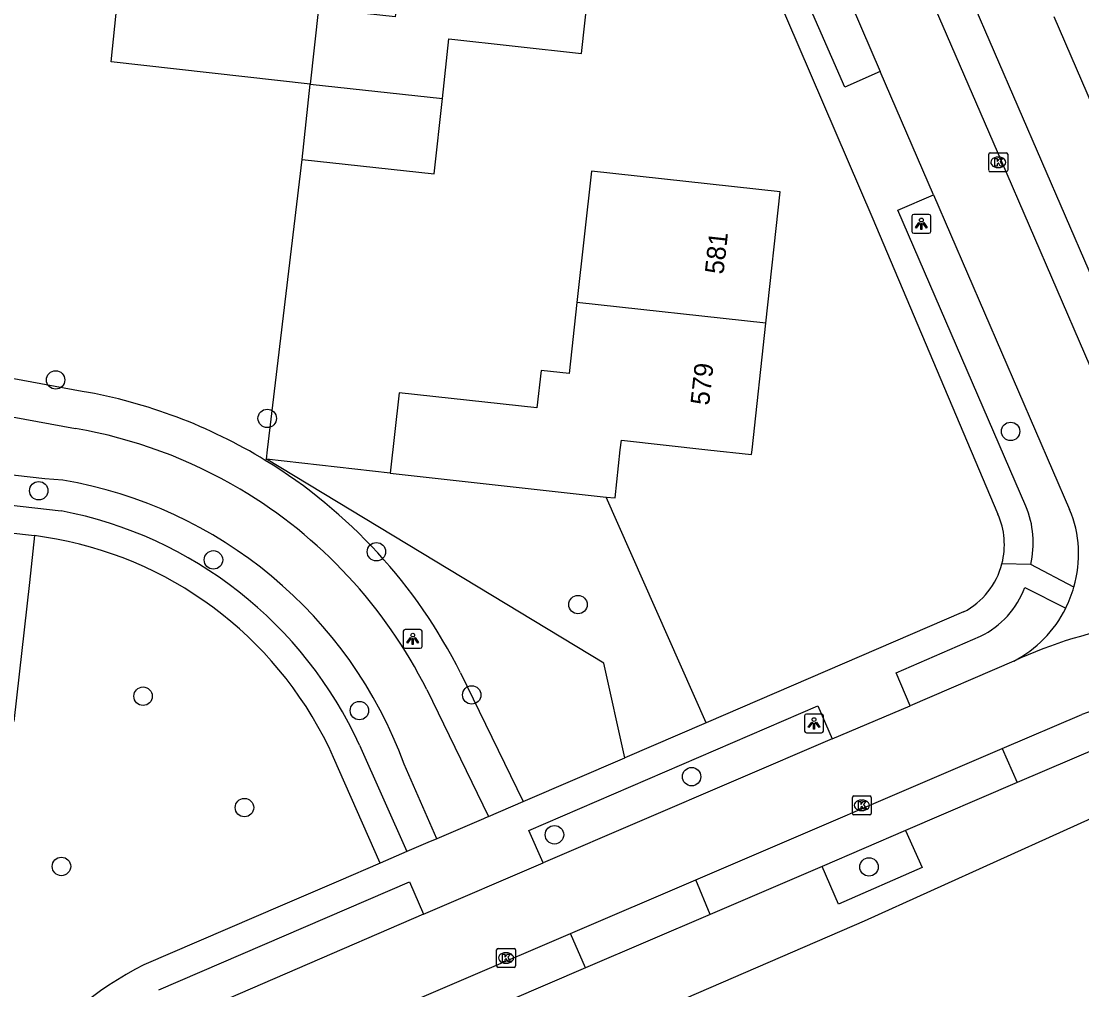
# Model space of a CAD drawing. Extents: x 162026 to 163499, y 387297 to 388169.
# Drawn here: x 162195.3 to 162251.6, y 387971.3 to 388022.7 of the extents above; entities that cross this region are included whole.
import ezdxf

# ---------------------------------------------------------------- set-up
doc = ezdxf.new("R2010")
doc.units = 0
for name, color, linetype in [('IMGEO_Boom', 7, 'Continuous'), ('IMGEO_Fietspad_open', 7, 'Continuous'), ('IMGEO_Groenvoorziening', 7, 'Continuous'), ('IMGEO_Kolk', 7, 'Continuous'), ('IMGEO_Lichtpunt', 7, 'Continuous'), ('IMGEO_Pand', 7, 'Continuous'), ('IMGEO_Pand_nummerreeks', 7, 'Continuous'), ('IMGEO_Parkeervlak_open', 7, 'Continuous'), ('IMGEO_Rijbaan_lokaal_open', 7, 'Continuous'), ('IMGEO_Voetpad_open', 7, 'Continuous')]:
    doc.layers.add(name, color=color, linetype=linetype)

msp = doc.modelspace()

# ---------------------------------------------------------------- linework, layer by layer
at = {"layer": 'IMGEO_Boom'}
for centre in [(162197.112, 388003.702), (162208.34, 388001.663), (162247.788, 388000.972), (162196.218, 387997.824), (162214.136, 387994.583), (162205.489, 387994.154), (162224.833, 387991.781), (162201.754, 387986.918), (162219.193, 387986.985), (162213.235, 387986.155), (162230.863, 387982.646), (162207.135, 387981.007), (162223.585, 387979.561), (162197.423, 387977.88), (162240.274, 387977.855)]:
    msp.add_circle(centre, 0.489, dxfattribs=at)
at = {"layer": 'IMGEO_Fietspad_open'}
for points in [[(162197.499, 387998.384), (162196.547, 387998.456), (162193.258, 387998.824), (162173.552, 388001.193), (162162.489, 388002.423)], [(162191.362, 388002.208), (162194.119, 388001.873), (162198.176, 388001.126)], [(162216.806, 387987.266), (162220.083, 387980.53)], [(162217.334, 387979.346), (162215.604, 387983.314)], [(162220.083, 387980.53), (162219.814, 387980.414), (162217.334, 387979.346)]]:
    msp.add_lwpolyline(points, dxfattribs=at)
for centre, radius, start, end in [((162193.766, 387975.743), 25.763, 59.3192, 80.1447), ((162193.544, 387975.221), 23.498, 20.145, 80.3092), ((162193.779, 387975.761), 25.741, 26.5476, 59.3234)]:
    msp.add_arc(centre, radius, start, end, dxfattribs=at)
at = {"layer": 'IMGEO_Groenvoorziening'}
for points in [[(162210.625, 388019.406), (162200.063, 388020.584), (162201.684, 388036.423)], [(162208.298, 387999.5), (162208.358, 388000), (162210.192, 388015.409)], [(162198.528, 388003.095), (162194.421, 388003.851), (162191.573, 388004.197)], [(162208.298, 387999.5), (162208.241, 387999.434)], [(162227.318, 387983.646), (162226.211, 387988.668), (162208.298, 387999.5)], [(162214.869, 387998.751), (162208.298, 387999.5)], [(162231.639, 387985.507), (162226.329, 387997.49)], [(162218.6, 387988.15), (162221.922, 387981.322)]]:
    msp.add_lwpolyline(points, dxfattribs=at)
for centre, radius, start, end in [((162193.833, 387975.924), 27.574, 58.4986, 80.1968), ((162193.766, 387975.749), 27.758, 26.536, 58.5695)]:
    msp.add_arc(centre, radius, start, end, dxfattribs=at)
at = {"layer": 'IMGEO_Kolk'}
for p, q in [((162246.711, 388015.755), (162247.563, 388015.755)), ((162246.636, 388014.829), (162246.636, 388015.681)), ((162247.124, 388015.535), (162247.149, 388015.535)), ((162247.637, 388015.681), (162247.637, 388014.829)), ((162247.563, 388014.755), (162246.711, 388014.755)), ((162247.147, 388014.975), (162247.122, 388014.975)), ((162239.392, 387980.697), (162239.392, 387981.549)), ((162239.467, 387981.623), (162240.319, 387981.623)), ((162239.88, 387981.403), (162239.905, 387981.403)), ((162240.393, 387981.549), (162240.393, 387980.697)), ((162239.903, 387980.843), (162239.878, 387980.843)), ((162240.319, 387980.623), (162239.467, 387980.623)), ((162220.589, 387973.523), (162221.441, 387973.523)), ((162220.514, 387972.597), (162220.514, 387973.449)), ((162221.002, 387973.303), (162221.027, 387973.303)), ((162221.515, 387973.449), (162221.515, 387972.597)), ((162221.441, 387972.523), (162220.589, 387972.523)), ((162221.025, 387972.743), (162221, 387972.743))]:
    msp.add_line(p, q, dxfattribs=at)
for points in [[(162246.711, 388015.755), (162247.563, 388015.755)], [(162246.636, 388014.829), (162246.636, 388015.681)], [(162246.957, 388015.455), (162247.08, 388015.455), (162247.08, 388015.304), (162247.21, 388015.455), (162247.374, 388015.455), (162247.228, 388015.304), (162247.381, 388015.055), (162247.229, 388015.055), (162247.144, 388015.219), (162247.08, 388015.152), (162247.08, 388015.055), (162246.957, 388015.055), (162246.957, 388015.455)], [(162247.637, 388015.681), (162247.637, 388014.829)], [(162247.563, 388014.755), (162246.711, 388014.755)], [(162239.392, 387980.697), (162239.392, 387981.549)], [(162239.467, 387981.623), (162240.319, 387981.623)], [(162240.393, 387981.549), (162240.393, 387980.697)], [(162239.713, 387981.323), (162239.836, 387981.323), (162239.836, 387981.172), (162239.966, 387981.323), (162240.13, 387981.323), (162239.984, 387981.172), (162240.137, 387980.923), (162239.985, 387980.923), (162239.9, 387981.087), (162239.836, 387981.02), (162239.836, 387980.923), (162239.713, 387980.923), (162239.713, 387981.323)], [(162240.319, 387980.623), (162239.467, 387980.623)], [(162220.589, 387973.523), (162221.441, 387973.523)], [(162220.514, 387972.597), (162220.514, 387973.449)], [(162220.835, 387973.223), (162220.958, 387973.223), (162220.958, 387973.072), (162221.088, 387973.223), (162221.252, 387973.223), (162221.106, 387973.072), (162221.259, 387972.823), (162221.107, 387972.823), (162221.022, 387972.987), (162220.958, 387972.92), (162220.958, 387972.823), (162220.835, 387972.823), (162220.835, 387973.223)], [(162221.515, 387973.449), (162221.515, 387972.597)], [(162221.441, 387972.523), (162220.589, 387972.523)]]:
    msp.add_lwpolyline(points, dxfattribs=at)
for centre, start, end in [((162246.713, 388015.679), 91.552, 178.448), ((162246.713, 388015.679), 91.552, 178.448), ((162247.561, 388015.679), 1.552, 88.448), ((162247.561, 388015.679), 1.552, 88.448), ((162246.713, 388014.831), 181.552, 268.448), ((162246.713, 388014.831), 181.552, 268.448), ((162247.561, 388014.831), 271.552, 358.448), ((162247.561, 388014.831), 271.552, 358.448), ((162239.469, 387981.547), 91.552, 178.448), ((162239.469, 387981.547), 91.552, 178.448), ((162240.317, 387981.547), 1.552, 88.448), ((162240.317, 387981.547), 1.552, 88.448), ((162239.469, 387980.699), 181.552, 268.448), ((162239.469, 387980.699), 181.552, 268.448), ((162240.317, 387980.699), 271.552, 358.448), ((162240.317, 387980.699), 271.552, 358.448), ((162220.591, 387973.447), 91.552, 178.448), ((162220.591, 387973.447), 91.552, 178.448), ((162221.439, 387973.447), 1.552, 88.448), ((162221.439, 387973.447), 1.552, 88.448), ((162220.591, 387972.599), 181.552, 268.448), ((162220.591, 387972.599), 181.552, 268.448), ((162221.439, 387972.599), 271.552, 358.448), ((162221.439, 387972.599), 271.552, 358.448)]:
    msp.add_arc(centre, 0.0765, start, end, dxfattribs=at)
for centre, major_axis, ratio, start_param, end_param in [((162247.123, 388015.255), (-0.387, 0.002), 0.722429, 4.712389, 7.853982), ((162247.148, 388015.255), (-0.39, 0.002), 0.717154, 1.570796, 4.712389), ((162239.879, 387981.123), (-0.387, 0.002), 0.722429, 4.712389, 7.853982), ((162239.904, 387981.123), (-0.39, 0.002), 0.717154, 1.570796, 4.712389), ((162221.001, 387973.023), (-0.387, 0.002), 0.722429, 4.712389, 7.853982), ((162221.026, 387973.023), (-0.39, 0.002), 0.717154, 1.570796, 4.712389)]:
    msp.add_ellipse(centre, major_axis=major_axis, ratio=ratio, start_param=start_param, end_param=end_param, dxfattribs=at)
at = {"layer": 'IMGEO_Lichtpunt'}
for p, q in [((162242.554, 388012.393), (162242.554, 388011.586)), ((162242.554, 388012.393), (162242.554, 388011.586)), ((162243.456, 388012.488), (162242.648, 388012.488)), ((162243.456, 388012.488), (162242.648, 388012.488)), ((162243.55, 388011.586), (162243.55, 388012.393)), ((162243.55, 388011.586), (162243.55, 388012.393)), ((162242.648, 388011.492), (162243.456, 388011.492)), ((162242.648, 388011.492), (162243.456, 388011.492)), ((162216.466, 387990.458), (162215.658, 387990.458)), ((162216.466, 387990.458), (162215.658, 387990.458)), ((162215.564, 387990.363), (162215.564, 387989.556)), ((162215.564, 387990.363), (162215.564, 387989.556)), ((162216.56, 387989.556), (162216.56, 387990.363)), ((162216.56, 387989.556), (162216.56, 387990.363)), ((162215.658, 387989.462), (162216.466, 387989.462)), ((162215.658, 387989.462), (162216.466, 387989.462)), ((162237.761, 387985.972), (162236.953, 387985.972)), ((162237.761, 387985.972), (162236.953, 387985.972)), ((162236.859, 387985.877), (162236.859, 387985.07)), ((162236.859, 387985.877), (162236.859, 387985.07)), ((162237.855, 387985.07), (162237.855, 387985.877)), ((162237.855, 387985.07), (162237.855, 387985.877)), ((162236.953, 387984.976), (162237.761, 387984.976)), ((162236.953, 387984.976), (162237.761, 387984.976))]:
    msp.add_line(p, q, dxfattribs=at)
for points in [[(162242.928, 388012.057), (162242.967, 388012.029), (162242.779, 388011.767), (162242.741, 388011.794), (162242.928, 388012.057)], [(162243.03, 388012.009), (162243.077, 388012.009), (162243.077, 388011.687), (162243.03, 388011.687), (162243.03, 388012.009)], [(162243.14, 388012.029), (162243.178, 388012.056), (162243.365, 388011.794), (162243.326, 388011.766), (162243.14, 388012.029)], [(162215.938, 387990.027), (162215.977, 387989.999), (162215.789, 387989.737), (162215.751, 387989.764), (162215.938, 387990.027)], [(162216.04, 387989.979), (162216.087, 387989.979), (162216.087, 387989.657), (162216.04, 387989.657), (162216.04, 387989.979)], [(162216.15, 387989.999), (162216.188, 387990.026), (162216.375, 387989.764), (162216.336, 387989.736), (162216.15, 387989.999)], [(162237.233, 387985.541), (162237.272, 387985.513), (162237.084, 387985.251), (162237.046, 387985.278), (162237.233, 387985.541)], [(162237.335, 387985.493), (162237.382, 387985.493), (162237.382, 387985.171), (162237.335, 387985.171), (162237.335, 387985.493)], [(162237.445, 387985.513), (162237.483, 387985.54), (162237.67, 387985.278), (162237.631, 387985.25), (162237.445, 387985.513)]]:
    msp.add_lwpolyline(points, dxfattribs=at)
for centre in [(162243.053, 388012.191), (162216.063, 387990.161), (162237.358, 387985.675)]:
    msp.add_circle(centre, 0.0994, dxfattribs=at)
for centre, start, end in [((162242.648, 388012.393), 90, 180), ((162242.648, 388012.393), 90, 180), ((162243.456, 388012.393), 0, 90), ((162243.456, 388012.393), 0, 90), ((162242.648, 388011.586), 180, 270), ((162242.648, 388011.586), 180, 270), ((162243.456, 388011.586), 270, 0), ((162243.456, 388011.586), 270, 360), ((162215.658, 387990.363), 90, 180), ((162215.658, 387990.363), 90, 180), ((162216.466, 387990.363), 0, 90), ((162216.466, 387990.363), 0, 90), ((162215.658, 387989.556), 180, 270), ((162215.658, 387989.556), 180, 270), ((162216.466, 387989.556), 270, 0), ((162216.466, 387989.556), 270, 360), ((162236.953, 387985.877), 90, 180), ((162236.953, 387985.877), 90, 180), ((162237.761, 387985.877), 0, 90), ((162237.761, 387985.877), 0, 90), ((162236.953, 387985.07), 180, 270), ((162236.953, 387985.07), 180, 270), ((162237.761, 387985.07), 270, 0), ((162237.761, 387985.07), 270, 360)]:
    msp.add_arc(centre, 0.0946, start, end, dxfattribs=at)
at = {"layer": 'IMGEO_Pand'}
for points in [[(162215.786, 388029.043), (162215.161, 388023.267), (162215.13, 388022.981), (162211.059, 388023.421), (162210.625, 388019.406)], [(162217.638, 388018.644), (162217.98, 388021.802), (162225.025, 388021.039), (162225.774, 388027.96)], [(162210.192, 388015.409), (162210.625, 388019.406)], [(162210.625, 388019.406), (162217.638, 388018.644)], [(162210.192, 388015.409), (162217.206, 388014.65), (162217.638, 388018.644)], [(162234.805, 388006.715), (162235.57, 388013.685), (162225.541, 388014.786), (162224.776, 388007.816)], [(162224.776, 388007.816), (162224.361, 388004.043), (162222.87, 388004.207), (162222.652, 388002.219), (162215.339, 388003.023), (162214.869, 387998.751)], [(162234.805, 388006.715), (162224.776, 388007.816)], [(162226.329, 387997.49), (162226.797, 387997.439), (162227.079, 388000), (162227.134, 388000.503), (162231.717, 388000), (162234.04, 387999.745), (162234.068, 388000), (162234.805, 388006.715)], [(162214.869, 387998.751), (162219.807, 387998.207), (162226.329, 387997.49)], [(162191.887, 387995.904), (162195.997, 387995.446)], [(162195.997, 387995.446), (162195.72, 387992.96), (162194.897, 387985.573)]]:
    msp.add_lwpolyline(points, dxfattribs=at)
at = {"layer": 'IMGEO_Parkeervlak_open'}
msp.add_lwpolyline([(162242.216, 387979.783), (162237.792, 387977.882)], dxfattribs=at)
at = {"layer": 'IMGEO_Rijbaan_lokaal_open'}
for points in [[(162256.129, 387994.89), (162247.319, 388015.274), (162233.78, 388046.56)], [(162234.759, 388034.257), (162240.871, 388020.067)], [(162243.691, 388013.525), (162240.871, 388020.067)], [(162243.691, 388013.525), (162250.922, 387996.833)], [(162247.956, 387988.784), (162242.466, 387986.409)], [(162238.329, 387984.653), (162242.466, 387986.409)], [(162247.34, 387984.14), (162251.567, 387985.946)], [(162238.329, 387984.653), (162222.983, 387978.072)], [(162231.087, 387977.179), (162247.34, 387984.14)], [(162247.34, 387984.14), (162248.138, 387982.33)], [(162252.483, 387984.187), (162248.138, 387982.33)], [(162216.634, 387975.343), (162222.983, 387978.072)], [(162224.442, 387974.33), (162231.087, 387977.179)], [(162231.849, 387975.337), (162231.087, 387977.179)], [(162216.634, 387975.343), (162203.22, 387969.54)], [(162231.849, 387975.337), (162225.236, 387972.502)], [(162207.831, 387967.208), (162224.442, 387974.33)], [(162225.236, 387972.502), (162224.442, 387974.33)]]:
    msp.add_lwpolyline(points, dxfattribs=at)
for centre, radius, start, end in [((162245.219, 387994.452), 6.18, 343.6106, 22.6614), ((162243.864, 387994.868), 7.597, 334.4223, 343.4821), ((162245.037, 387994.419), 6.346, 297.3808, 333.5046), ((162258.425, 387965.894), 25.17, 84.0791, 114.5767), ((162256.155, 387973.427), 13.333, 88.3765, 110.1288)]:
    msp.add_arc(centre, radius, start, end, dxfattribs=at)
at = {"layer": 'IMGEO_Voetpad_open'}
for points in [[(162220.184, 388059.405), (162220.404, 388058.948), (162240.422, 388012.373), (162247.117, 387996.582)], [(162240.871, 388020.067), (162238.987, 388019.237), (162232.785, 388033.424), (162234.759, 388034.257)], [(162253.211, 388006.595), (162245.674, 388024.015)], [(162250.08, 388022.997), (162258.662, 388003.139)], [(162248.605, 387997.004), (162241.8, 388012.719), (162243.691, 388013.525)], [(162162.489, 388002.423), (162162.287, 388000.751), (162197.4, 387996.755)], [(162197.164, 387995.258), (162195.997, 387995.446)], [(162248.859, 387993.907), (162247.332, 387993.951)], [(162251.148, 387992.708), (162248.859, 387993.907)], [(162248.537, 387992.693), (162250.717, 387991.588)], [(162245.293, 387991.388), (162231.639, 387985.507)], [(162242.466, 387986.409), (162241.722, 387988.158), (162246.195, 387990.109)], [(162222.983, 387978.072), (162222.224, 387979.797), (162237.562, 387986.4), (162238.329, 387984.653)], [(162231.639, 387985.507), (162227.318, 387983.646)], [(162213.237, 387984.316), (162215.755, 387978.666)], [(162214.34, 387978.057), (162211.864, 387983.66)], [(162221.922, 387981.322), (162227.318, 387983.646)], [(162248.138, 387982.33), (162242.216, 387979.783)], [(162254.101, 387981.349), (162240.014, 387974.97), (162211.554, 387962.659)], [(162220.083, 387980.53), (162221.922, 387981.322)], [(162242.216, 387979.783), (162243.088, 387977.819), (162238.653, 387975.881), (162237.792, 387977.882)], [(162217.334, 387979.346), (162216.865, 387979.144), (162215.755, 387978.666)], [(162215.755, 387978.666), (162214.34, 387978.057)], [(162214.34, 387978.057), (162212.118, 387977.1), (162209.156, 387975.824), (162201.794, 387972.653)], [(162237.792, 387977.882), (162231.849, 387975.337)], [(162202.587, 387971.334), (162215.884, 387977.057), (162216.634, 387975.343)], [(162225.236, 387972.502), (162221.195, 387970.769)]]:
    msp.add_lwpolyline(points, dxfattribs=at)
for centre, radius, start, end in [((162193.293, 387975.225), 21.918, 24.5044, 79.2007), ((162243.429, 387994.956), 4.03, 345.5537, 23.7898), ((162243.849, 387995.055), 5.14, 347.0935, 22.2838), ((162193.446, 387975.431), 20.173, 24.0749, 79.3796), ((162243.434, 387994.96), 4.027, 297.4986, 345.4932), ((162244.203, 387994.267), 4.611, 295.5909, 340.0341), ((162209.874, 387956.607), 17.965, 116.7271, 170.792)]:
    msp.add_arc(centre, radius, start, end, dxfattribs=at)

# ---------------------------------------------------------------- texts
at = {"layer": 'IMGEO_Pand_nummerreeks'}
for s, p in [('581', (162232.552, 388009.281)), ('579', (162231.789, 388002.326))]:
    msp.add_text(s, height=1, rotation=83.7365, dxfattribs=at).set_placement(p)

doc.saveas('drawing.dxf')
